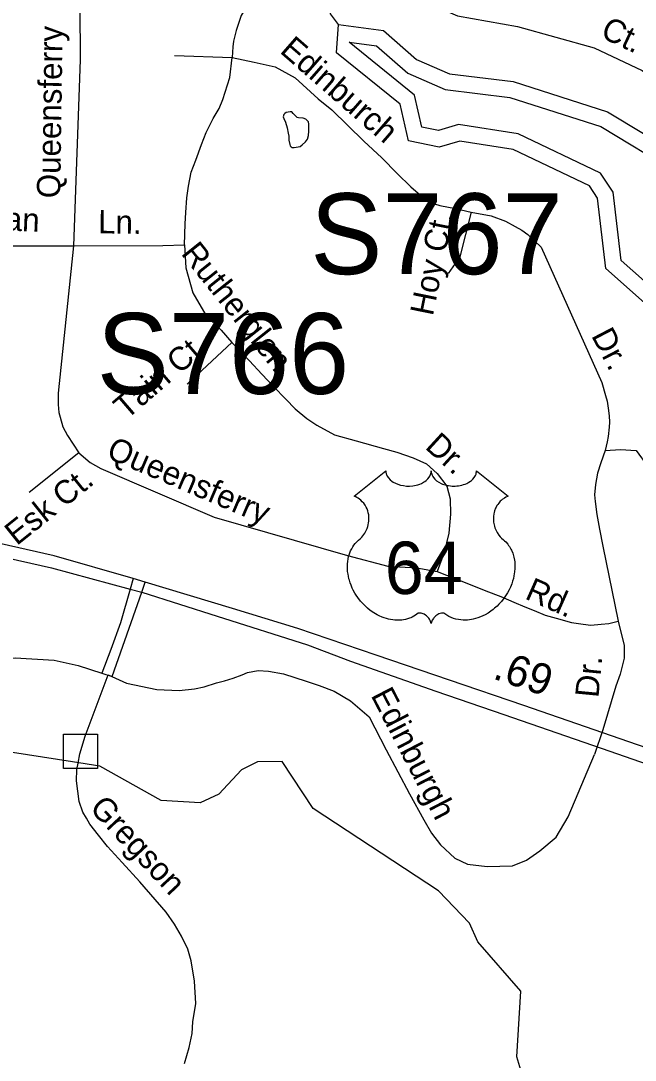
# Model space of a CAD drawing. Extents: x 2001466 to 2224147, y 644118 to 847247.
# Drawn here: x 2057495 to 2059988, y 722594 to 726812 of the extents above; entities that cross this region are included whole.
import ezdxf

# ---------------------------------------------------------------- set-up
doc = ezdxf.new("R2010")
doc.units = 0
for name, color, linetype in [('Exist Hydrographic Buffer Line', 7, 'Continuous'), ('Exist Hydrographic Creek Single Shore', 7, 'Continuous'), ('Exist Hydrographic Lake Shore', 7, 'Continuous'), ('Exist Hydrographic Misc Water Feature', 7, 'Continuous'), ('Exist Road Non-System Structure Non-Sys Other Attributed CELL', 7, 'Continuous'), ('Exist Road Non-System Type 51', 7, 'Continuous'), ('Exist Road Non-System Type 51 Label', 7, 'Continuous'), ('Exist Road Primary Interstate Structure Ovrhead Sign Number Label', 7, 'Continuous'), ('Exist Road Primary US Divided Attributed', 7, 'Continuous'), ('Exist Road Primary US Mileage Hundredths English Label', 7, 'Continuous'), ('Exist Road Primary US Shield CELL', 7, 'Continuous'), ('Exist Road Primary US Shield Number Label', 7, 'Continuous'), ('Exist Road Secondary Type 51 Attributed', 7, 'Continuous')]:
    doc.layers.add(name, color=color, linetype=linetype)

msp = doc.modelspace()

# ---------------------------------------------------------------- linework, layer by layer
at = {"layer": 'Exist Hydrographic Buffer Line'}
for points in [[(2058827.3, 726724.7), (2058938.9, 726710.4), (2059065.3, 726599.3), (2059216.6, 726532.9), (2059479, 726501), (2059848.8, 726382.5), (2060153, 726198.6), (2060356.7, 726219.8), (2060430.1, 726296.3), (2060392, 726528.5), (2060398.6, 726625.2), (2060441.7, 726708.6), (2060440.7, 726930.9), (2060500.1, 727018.9), (2060704.8, 727088.6), (2060744.1, 727168.2), (2060703.7, 727308), (2060842.7, 727552.2), (2060939.8, 727578.9), (2060994.3, 727659), (2061024.5, 727828.9), (2060976.7, 727986.6)], [(2060789.6, 725101.6), (2060376, 725084.9), (2060335.1, 725105.2), (2060322, 725156), (2060153.9, 725362.9), (2060179.6, 725618.2), (2059931.2, 725838.8), (2059898.4, 726115.7), (2059846.8, 726193.7), (2059512.7, 726353.1), (2059271.5, 726390.8), (2059190.2, 726366.7), (2059122.5, 726380.5), (2059092.9, 726509.7), (2058827.3, 726724.7)]]:
    msp.add_lwpolyline(points, dxfattribs=at)
at = {"layer": 'Exist Hydrographic Creek Single Shore'}
for points in [[(2058784, 726796.3), (2058751, 726839.7), (2058734, 727079.5), (2058600.5, 727321.1)], [(2057704.2, 723804.9), (2057398.1, 723852.2), (2057370.4, 723849.7)], [(2059528.6, 722540.6), (2059507.9, 722608.3), (2059523.9, 722873.6), (2059348.9, 723074.1), (2059315.9, 723150.2), (2059190, 723280.7), (2058680.9, 723616), (2058556, 723805.5), (2058455.9, 723804.3), (2058389.9, 723772.9), (2058298, 723672.9), (2058223, 723638.4), (2058064.9, 723648.2), (2057814.9, 723787.8), (2057704.2, 723804.9)]]:
    msp.add_lwpolyline(points, dxfattribs=at)
at = {"layer": 'Exist Hydrographic Lake Shore'}
for points in [[(2058784, 726796.3), (2058967.1, 726772.9), (2059101, 726655.3), (2059234.1, 726596.8), (2059493.1, 726565.4), (2059876.1, 726442.7), (2060168.1, 726266.1), (2060326, 726282.5), (2060360.1, 726318), (2060326, 726525.4), (2060334, 726643.3), (2060376, 726724.5), (2060375, 726950.8), (2060458.1, 727073.9), (2060658, 727142), (2060674, 727174.4), (2060633, 727316.4), (2060799.1, 727608.2), (2060899.1, 727635.7), (2060932.1, 727684.3), (2060957.2, 727824.9), (2060906.1, 727993.2), (2060922.3, 728020.5)], [(2060777, 725035.4), (2060361.9, 725018.7), (2060279.1, 725059.8), (2060262, 725125.7), (2060085.9, 725342.5), (2060110.9, 725591.4), (2059869, 725806.4), (2059835.1, 726092.5), (2059802.1, 726142.3), (2059493.1, 726289.7), (2059275.9, 726323.7), (2059193.1, 726299.1), (2059068, 726324.7), (2059034, 726473), (2058776, 726681.7), (2058784, 726796.3)]]:
    msp.add_lwpolyline(points, dxfattribs=at)
at = {"layer": 'Exist Hydrographic Misc Water Feature'}
msp.add_lwpolyline([(2058582.3, 726328), (2058586.4, 726309.9), (2058588.4, 726303.9), (2058592.3, 726300), (2058596.2, 726297.8), (2058604.4, 726297.8), (2058620, 726299.9), (2058628.4, 726301.9), (2058636.2, 726308), (2058650.1, 726320.1), (2058658.1, 726331.9), (2058662, 726345.8), (2058664.3, 726364.1), (2058664.3, 726392.1), (2058662.2, 726402.2), (2058658.1, 726406.1), (2058651.8, 726411.9), (2058640.3, 726416.1), (2058622.2, 726418), (2058616.1, 726419.7), (2058609.9, 726425.9), (2058600.1, 726436), (2058594.3, 726441.7), (2058588, 726441.9), (2058572, 726439.8), (2058566.1, 726435.8), (2058562.2, 726432), (2058559.9, 726421.8), (2058562, 726415.8), (2058568.3, 726399.8), (2058576.1, 726377.9), (2058580, 726355.8), (2058582.3, 726343.7), (2058582.3, 726328)], dxfattribs=at)
at = {"layer": 'Exist Road Non-System Structure Non-Sys Other Attributed CELL'}
msp.add_lwpolyline([(2057667.5, 723917.2), (2057806.5, 723917.2), (2057806.5, 723778.2), (2057667.5, 723778.2)], close=True, dxfattribs=at)
at = {"layer": 'Exist Road Non-System Type 51'}
for p, q in [((2058118.3, 726670.8), (2058351.9, 726663)), ((2058350.7, 725506.9), (2058170.2, 725337.5)), ((2057730.2, 725059.1), (2057528.2, 724897.5)), ((2059857.4, 723934.3), (2059823.6, 723834.7))]:
    msp.add_line(p, q, dxfattribs=at)
for points in [[(2058664.5, 727367.6), (2058817.9, 727249.1), (2058855.6, 727222.2), (2058882.6, 727187.1), (2058945.3, 727122.7), (2058955.2, 727100.7), (2058965.1, 727074.3), (2058989.5, 727032.8), (2059001.5, 727014.8), (2059021.5, 726986.8), (2059047.5, 726964.9), (2059165.3, 726874.7), (2059267.6, 726831.6), (2059509.9, 726788.5), (2059822.3, 726702.3), (2060016.1, 726610.7), (2060134.6, 726524.5)], [(2058487, 727253.4), (2058511.4, 727161.4), (2058511.4, 727050.6), (2058445.7, 726926.7), (2058389.4, 726832.8), (2058368.7, 726772.7), (2058357.5, 726728.7), (2058355.6, 726706.2), (2058351.9, 726663)], [(2057814.6, 727095.8), (2057752.1, 727014.9), (2057735.6, 726963.5), (2057733.8, 726867.9), (2057735.6, 726652.7), (2057708, 725899.2)], [(2058159.3, 725903.2), (2058162.3, 725988.4), (2058164.2, 726033.5), (2058167.9, 726093.6), (2058175.4, 726140.5), (2058186.7, 726196.9), (2058205.5, 726245.7), (2058228, 726309.9), (2058246.8, 726358.8), (2058274.9, 726415.1), (2058299.3, 726456.4), (2058314.3, 726492.1), (2058342.5, 726582.2), (2058351.9, 726663)], [(2058351.9, 726663), (2058442, 726643.5), (2058526.7, 726625.4), (2058608.4, 726579.9), (2058702.1, 726495.2), (2058756.6, 726449.8), (2058886.7, 726322.7), (2058959.3, 726256.1), (2059022.8, 726192.5), (2059077.2, 726138), (2059116.6, 726104.7), (2059155.9, 726074.4), (2059195.2, 726062.3), (2059258.8, 726050.2), (2059322.3, 726035.1)], [(2059322.3, 726035.1), (2059276.9, 725853.5), (2059228.5, 725786.9)], [(2059322.3, 726035.1), (2059404, 726019.9), (2059461.4, 725998.8), (2059500.8, 725977.6), (2059528, 725962.4), (2059552.2, 725944.3), (2059606.6, 725892.8), (2059852.2, 725344.2), (2059867.5, 725291.3), (2059873.8, 725267.6), (2059878.3, 725240.3), (2059882.4, 725208.4), (2059884.5, 725182.4), (2059882.5, 725162.4), (2059878.5, 725124.3), (2059874.5, 725103.6), (2059866.5, 725068.3)], [(2057191.7, 725906.6), (2057346.1, 725899.2), (2057708, 725899.2)], [(2057708, 725899.2), (2057646.9, 725301), (2057646.9, 725255), (2057649.1, 725222.9), (2057655.1, 725203), (2057665.5, 725164.2), (2057684.4, 725129.1), (2057730.2, 725059.1)], [(2057708, 725899.2), (2058071.1, 725899.4), (2058159.3, 725903.2)], [(2058159.3, 725903.2), (2058164.9, 725809.3), (2058193.1, 725707.9), (2058245.6, 725617.7), (2058307.6, 725555.7), (2058350.7, 725506.9)], [(2058350.7, 725506.9), (2058422.4, 725432.5), (2058473.1, 725378.1), (2058520, 725327.4), (2058570.7, 725276.7), (2058608.2, 725237.2), (2058655.1, 725197.8), (2058696.4, 725171.5), (2058767.7, 725132.1), (2058855.9, 725107.6), (2058966.7, 725075.7), (2059021.1, 725060.7), (2059086.8, 725038.2), (2059141.2, 725014.1), (2059184.4, 724974.7), (2059223.8, 724924), (2059236.9, 724871.4), (2059238.8, 724809.4), (2059231.3, 724732.4), (2059212.5, 724653.5), (2059184.4, 724576.6)], [(2057730.2, 725059.1), (2057775.9, 725018.7), (2057819, 724994.5), (2058279.4, 724797.8), (2058820.3, 724642.3), (2058983.6, 724599.1), (2059101.8, 724591.6), (2059184.4, 724576.6)], [(2059866.5, 725068.3), (2059848.7, 725018.3), (2059834.9, 724976.4), (2059826.9, 724930.3), (2059822.9, 724888.2), (2059825.1, 724860.8), (2059833, 724808.4), (2059843.2, 724748.4), (2059857.4, 724680.3), (2059919.3, 724376)], [(2059866.5, 725068.3), (2059928.6, 725072.5), (2059992.6, 725068.5), (2060039.2, 725003.7), (2060131.1, 724976.3), (2060197.6, 724960.6), (2060260.2, 724947), (2060316.9, 724939.1), (2060383.4, 724931.3), (2060447.9, 724929.3), (2060504.6, 724939.1), (2060569.1, 724950.9), (2060657.1, 724972.4), (2060704, 724984.1), (2060770.5, 724999.8), (2060799.8, 725009.6)], [(2059184.4, 724576.6), (2059291.3, 724535.2), (2059382.6, 724498.1), (2059442.6, 724475.5), (2059495.2, 724453), (2059540.2, 724434.2), (2059577.7, 724419.2), (2059622.8, 724400.4), (2059667.8, 724387.3), (2059729.8, 724370.3), (2059776.7, 724362.8), (2059808.6, 724359.1), (2059849.9, 724362.8), (2059881.8, 724366.6), (2059919.3, 724376)], [(2059919.3, 724376), (2059943.7, 724276.5), (2059943.7, 724225.7), (2059926.8, 724160), (2059909.9, 724111.2), (2059857.4, 723934.3)], [(2057848.7, 724157.1), (2057923.2, 724124.3), (2058047.1, 724098), (2058137.2, 724094.3), (2058200, 724101.5), (2058238.5, 724109.3), (2058289.2, 724125.8), (2058321.1, 724133.3), (2058356.7, 724144.6), (2058392.4, 724157.8), (2058414.9, 724167.2), (2058458.1, 724174.7), (2058499.4, 724172.8), (2058561.3, 724161.5), (2058653.3, 724131.5), (2058705.8, 724114.6), (2058765.9, 724092), (2058833.4, 724052.6), (2058908.5, 723986.9), (2058977.9, 723853.5), (2059071.8, 723675.1), (2059130, 723570), (2059161.9, 723515.5), (2059197.5, 723468.5), (2059255.7, 723414.1), (2059308.2, 723389.7), (2059387.1, 723380.3), (2059490.3, 723382.2), (2059547.6, 723405.2), (2059601.5, 723442.9), (2059667.8, 723498.6), (2059716.6, 723581.2), (2059823.6, 723834.7)], [(2057728, 723799.4), (2057733.7, 723837), (2057756.2, 723908.4), (2057848.7, 724157.1)], [(2058159.7, 722580.3), (2058178.4, 722646), (2058189.7, 722702.3), (2058193.5, 722749.3), (2058204.7, 722824.4), (2058199.1, 722914.5), (2058186, 722997.2), (2058172.8, 723044.1), (2058146.5, 723097.4), (2058118.4, 723146.3), (2058084.6, 723195.1), (2057977.6, 723317.2), (2057906.3, 723396.1), (2057846.3, 723461.8), (2057810.6, 723506.9), (2057775, 723551.9), (2057761.8, 723576.3), (2057746.8, 723600.8), (2057731.8, 723643.9), (2057720.3, 723727.8), (2057722.3, 723773.8), (2057728, 723799.4)]]:
    msp.add_lwpolyline(points, dxfattribs=at)
at = {"layer": 'Exist Road Primary US Divided Attributed'}
for points in [[(2057951.1, 724548.8), (2057630.4, 724640.2), (2057144.3, 724749.7), (2056639, 724878.5), (2056241.3, 724968.8), (2055880.6, 725052.6), (2055364.8, 725160.5), (2054999.8, 725240.9), (2054460, 725369.7), (2054136.7, 725440.6), (2053794.9, 725525.9), (2053419.7, 725612.9), (2053166.2, 725670.9)], [(2053155.2, 725622.9), (2053408.6, 725564.9), (2053783.3, 725478), (2054125.4, 725392.6), (2054449, 725321.8), (2054988.8, 725192.9), (2055354.4, 725112.4), (2055870, 725004.5), (2056230.3, 724920.8), (2056627.5, 724830.7), (2057132.8, 724701.9), (2057618.6, 724592.4), (2057938.9, 724506)], [(2057999.7, 724534.3), (2057951.1, 724548.8)], [(2057938.9, 724506), (2057985.2, 724492.9)], [(2060526.8, 723694.9), (2060141.6, 723823.4), (2059536.7, 724033.2), (2059234.4, 724136.5), (2058937.4, 724237.9), (2058619.4, 724346.3), (2058354.1, 724426.7), (2057999.7, 724534.3)], [(2057985.2, 724492.9), (2058291.2, 724395.2), (2058658.1, 724279.8), (2058832.9, 724213.4), (2059178.9, 724091.3), (2059454.9, 723996.6), (2059849.9, 723860.2), (2060351.9, 723686.3), (2060616.4, 723591.3)]]:
    msp.add_lwpolyline(points, dxfattribs=at)
at = {"layer": 'Exist Road Primary US Shield CELL'}
msp.add_lwpolyline([(2058976.1, 724985.1), (2058976.5, 724979.8), (2058977.7, 724973.5), (2058978.7, 724970.3), (2058981.7, 724964), (2058986.6, 724956.6), (2058993.4, 724949.4), (2059001, 724943.1), (2059006.2, 724939.8), (2059015, 724935.1), (2059024.9, 724930.9), (2059036, 724927.7), (2059047.3, 724925.4), (2059059.7, 724924), (2059071.9, 724923.8), (2059085.1, 724924.8), (2059099.7, 724927.6), (2059106.5, 724929.4), (2059114, 724932), (2059121, 724934.8), (2059128.7, 724938.9), (2059134.8, 724942.9), (2059139.6, 724946.4), (2059146.5, 724952.9), (2059151.9, 724959.7), (2059154.2, 724963.5), (2059156.1, 724967.1), (2059158.8, 724974.9), (2059159.6, 724978.3), (2059160.1, 724985.4), (2059160.6, 724979.4), (2059161.2, 724975.7), (2059162.2, 724972.1), (2059163.7, 724968.2), (2059166.4, 724962.7), (2059169.5, 724958.2), (2059175.2, 724951.4), (2059178.8, 724948.1), (2059182, 724945.4), (2059190.8, 724939.4), (2059201, 724934.2), (2059206, 724932), (2059211.2, 724930.2), (2059217.7, 724928.2), (2059224.5, 724926.6), (2059231.1, 724925.5), (2059238, 724924.5), (2059245, 724924), (2059250.7, 724923.8), (2059257.6, 724923.9), (2059264.1, 724924.3), (2059270.7, 724925), (2059278, 724926.3), (2059283.9, 724927.5), (2059291.6, 724929.6), (2059298.6, 724932.1), (2059304.7, 724934.8), (2059312.7, 724938.9), (2059319.2, 724943), (2059323.9, 724946.8), (2059329.5, 724951.9), (2059334.8, 724958.1), (2059337.9, 724962.6), (2059340.1, 724967.2), (2059342.2, 724972.1), (2059343.4, 724977.2), (2059344, 724981.7), (2059344.2, 724985.6), (2059472.8, 724883.1), (2059469.7, 724882), (2059462.7, 724878.5), (2059457.2, 724875.3), (2059448.4, 724869), (2059444.6, 724865.6), (2059440.8, 724862), (2059437.3, 724858.2), (2059434.2, 724854.7), (2059430.5, 724849.5), (2059427.1, 724844.3), (2059423.9, 724838.6), (2059421.5, 724833.7), (2059417.5, 724823.4), (2059415.6, 724816.8), (2059414.4, 724811.3), (2059412.9, 724799.8), (2059412.5, 724794.3), (2059412.5, 724788.9), (2059412.8, 724783.2), (2059413.3, 724777.8), (2059414.3, 724772.1), (2059415.2, 724767.1), (2059416.8, 724760.9), (2059419.1, 724753.8), (2059421.9, 724746.8), (2059427.8, 724735.7), (2059435.4, 724724.3), (2059440.8, 724717.9), (2059446.1, 724712.4), (2059454, 724705.7), (2059458.3, 724701.9), (2059463.2, 724697), (2059471.3, 724687.7), (2059474.6, 724683.2), (2059477.9, 724678.3), (2059480.9, 724673.2), (2059483.9, 724667.7), (2059486.4, 724663), (2059490.9, 724651.9), (2059494.2, 724641.2), (2059495.7, 724635.6), (2059498.1, 724623), (2059499, 724616.8), (2059500, 724604.4), (2059500, 724589.6), (2059498.9, 724575.4), (2059496.2, 724558.9), (2059494, 724549.1), (2059490.7, 724537.6), (2059487.4, 724527.6), (2059481.5, 724513), (2059476.3, 724502.3), (2059469.5, 724489.9), (2059464.9, 724482.3), (2059459.5, 724474.3), (2059452.8, 724465), (2059444.9, 724455.1), (2059435.4, 724444.7), (2059427.7, 724437), (2059417.7, 724428.1), (2059411.6, 724423.1), (2059402.9, 724416.5), (2059391.1, 724408.6), (2059379.4, 724401.9), (2059369.4, 724396.8), (2059360.6, 724393), (2059349.2, 724388.6), (2059330.3, 724383.4), (2059323.3, 724382), (2059315.1, 724380.7), (2059307.5, 724380), (2059300, 724379.5), (2059290, 724379.5), (2059280.1, 724380.3), (2059270.6, 724381.7), (2059260.8, 724383.7), (2059250.6, 724386.7), (2059241.3, 724390.4), (2059231.9, 724395), (2059216, 724405.1), (2059211.4, 724407.5), (2059208.8, 724408.2), (2059202.6, 724408.5), (2059196.9, 724407.3), (2059190.9, 724404.9), (2059187.4, 724403), (2059182.6, 724399.9), (2059179, 724397), (2059174.6, 724392.8), (2059171.5, 724389.3), (2059169.2, 724386.6), (2059164.7, 724379.5), (2059163.1, 724376.2), (2059161.5, 724371.8), (2059160, 724365.5), (2059158, 724373.5), (2059155.6, 724378.8), (2059152.9, 724383.4), (2059150, 724387.4), (2059145.6, 724392.6), (2059141.5, 724396.5), (2059136.7, 724400.4), (2059131.5, 724403.5), (2059127.4, 724405.7), (2059123.6, 724407.1), (2059118.9, 724408.2), (2059115.1, 724408.6), (2059112, 724408.5), (2059107.7, 724407.5), (2059101.9, 724403.3), (2059096.4, 724399.5), (2059090.4, 724395.8), (2059083.3, 724392), (2059078, 724389.6), (2059071.8, 724387.1), (2059064.5, 724384.7), (2059056.6, 724382.6), (2059048.5, 724381), (2059041.4, 724379.9), (2059033.7, 724379.2), (2059026.8, 724379), (2059019.6, 724379.1), (2059012.8, 724379.6), (2059005, 724380.3), (2058995.3, 724381.7), (2058987.2, 724383.6), (2058978.7, 724385.8), (2058970, 724388.6), (2058960.6, 724392.1), (2058948.9, 724397.2), (2058940.8, 724401.4), (2058928, 724408.8), (2058912.9, 724419.2), (2058901.6, 724428.4), (2058893.3, 724435.9), (2058881, 724448.4), (2058873.9, 724456.5), (2058862.6, 724471.1), (2058855.4, 724481.7), (2058850.7, 724489.4), (2058843.9, 724501.9), (2058840.1, 724509.7), (2058835.2, 724521.1), (2058831.4, 724531.5), (2058828.2, 724541.4), (2058826.5, 724547.7), (2058824.1, 724558.7), (2058822.6, 724566.5), (2058821.1, 724577.2), (2058820.3, 724588.6), (2058820.2, 724599), (2058820.5, 724607.6), (2058821.5, 724617.7), (2058823.2, 724628.5), (2058825.2, 724637.6), (2058827.1, 724644.3), (2058829.8, 724652.3), (2058833.4, 724661.2), (2058837.7, 724669.7), (2058841.7, 724676.8), (2058846.8, 724684.4), (2058851.8, 724690.8), (2058858.4, 724698), (2058865.2, 724704.5), (2058871.5, 724709.6), (2058878.9, 724716.9), (2058882.8, 724721.3), (2058887.5, 724727.5), (2058891.2, 724733.2), (2058894.2, 724738.3), (2058898.1, 724745.8), (2058900.4, 724751.4), (2058903.4, 724760.1), (2058904.9, 724766.1), (2058906.4, 724774), (2058907.4, 724781.3), (2058907.8, 724790.5), (2058907.5, 724798.1), (2058906.6, 724807), (2058904.9, 724815.5), (2058902.9, 724823), (2058899.7, 724831.5), (2058896.8, 724837.7), (2058891.8, 724846.2), (2058886.4, 724854), (2058880.7, 724860.4), (2058875, 724866.1), (2058869.5, 724870.3), (2058864.3, 724874), (2058857.8, 724878), (2058851.5, 724881.1), (2058847.5, 724882.7)], close=True, dxfattribs=at)
at = {"layer": 'Exist Road Secondary Type 51 Attributed'}
for points in [[(2057951.1, 724548.8), (2057938.9, 724506)], [(2057938.9, 724506), (2057898.7, 724368.5), (2057860.1, 724260.4), (2057822.9, 724164.9)], [(2057985.2, 724492.9), (2057999.7, 724534.3)], [(2057822.9, 724164.9), (2057865.2, 724151), (2057985.2, 724492.9)], [(2055284.5, 724121.3), (2055581.4, 723983.2), (2055908, 723877.7), (2056110.8, 723856.8), (2056281.4, 723847.1), (2056445.5, 723869.7), (2056752.9, 723951.8), (2056962, 724032.3), (2057195.4, 724155.5), (2057317.7, 724208.6), (2057472.1, 724226.4), (2057629.8, 724216.7), (2057728, 724195.8), (2057822.9, 724164.9)]]:
    msp.add_lwpolyline(points, dxfattribs=at)

# ---------------------------------------------------------------- texts
at = {"layer": 'Exist Road Non-System Type 51 Label'}
for s, rotation, p in [('Ct.', 334.7128, (2059842.6, 726747.1)), ('Queensferry', 89.1819, (2057654.5, 726091.2)), ('Edinburch', 318.9061, (2058541.9, 726685.2)), ('Govan', 357.5593, (2057195.4, 725971)), ('Ln.', 359.2255, (2057808, 725949.4)), ('Hoy Ct.', 78.5083, (2059166.7, 725611)), ('Rutherglen', 308.4887, (2058142.1, 725866.5)), ('Dr.', 297.5534, (2059808.4, 725534.6)), ('Tain Ct.', 40.6135, (2057923.3, 725190.8)), ('Dr.', 317.4771, (2059131.4, 725079)), ('Queensferry', 336.8734, (2057837.6, 725040)), ('Esk Ct.', 38.6717, (2057478, 724679.6)), ('Rd.', 336.0288, (2059536.5, 724468.4)), ('Dr.', 84.5625, (2059838.8, 724062.6)), ('Edinburgh', 297.4186, (2058913.6, 724075.1)), ('Gregson', 312.9827, (2057769.9, 723613.6))]:
    msp.add_text(s, height=95, rotation=rotation, dxfattribs=at).set_placement(p)
at = {"layer": 'Exist Road Primary Interstate Structure Ovrhead Sign Number Label'}
for s, p in [('S767', (2058669.5, 725783.7)), ('S766', (2057802.9, 725297.7))]:
    msp.add_text(s, height=328.08, dxfattribs=at).set_placement(p)
at = {"layer": 'Exist Road Primary US Mileage Hundredths English Label'}
msp.add_text('.69', height=125, rotation=341.1425, dxfattribs=at).set_placement((2059406, 724143.9))
at = {"layer": 'Exist Road Primary US Shield Number Label'}
msp.add_text('64', height=212.5, dxfattribs=at).set_placement((2058971.9, 724485.8))

doc.saveas('drawing.dxf')
